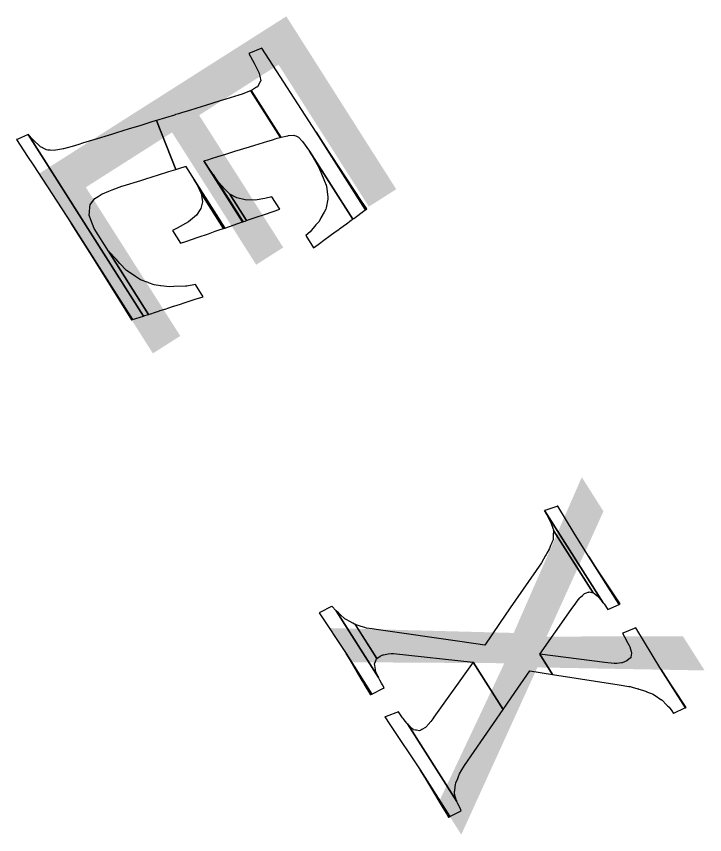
# Model space of a CAD drawing. Extents: x 3962991 to 3983549, y 181631 to 204078.
# Drawn here: x 3980517.7 to 3980752.3, y 189850.5 to 190129.2 of the extents above; entities that cross this region are included whole.
import ezdxf

# ---------------------------------------------------------------- set-up
doc = ezdxf.new("R2010")
doc.units = 0
for name, color, linetype in [('V-ANNO-MASK', 7, 'Continuous'), ('V-ANNO-MASK2', 7, 'Continuous'), ('V-RIVR-IDEN', 7, 'Continuous')]:
    doc.layers.add(name, color=color, linetype=linetype)

msp = doc.modelspace()

# ---------------------------------------------------------------- linework, layer by layer
at = {"layer": 'V-ANNO-MASK2'}
for points in [[(3980597.85, 190104.01), (3980597.56, 190103.9), (3980607.69, 190087.97), (3980608, 190088.05), (3980610.11, 190088.58), (3980610.28, 190088.59), (3980610.48, 190088.61), (3980612.31, 190088.79), (3980612.56, 190088.68), (3980612.96, 190088.5), (3980613.86, 190088.09), (3980615.15, 190086.75), (3980615.14, 190086.77), (3980615.25, 190086.64), (3980617.61, 190083.33), (3980632.36, 190060.14), (3980632.51, 190060.25), (3980632.7, 190060.39), (3980636.54, 190063.17), (3980636.71, 190063.3), (3980619.89, 190089.75), (3980601.44, 190118.36), (3980596.96, 190116.59), (3980598.77, 190113.29), (3980599.54, 190111.74), (3980600.45, 190109.91), (3980600.47, 190109.83), (3980600.68, 190108.83), (3980601, 190107.31), (3980600.86, 190107.06), (3980600.78, 190106.92), (3980599.9, 190105.25), (3980599.74, 190105.16), (3980599.61, 190105.08)], [(3980572.11, 190077.12), (3980573.78, 190077.65), (3980574.95, 190078.01), (3980575.38, 190078.14), (3980575.37, 190078.15), (3980575.43, 190078.16), (3980588.8, 190057.14), (3980594.82, 190059.19), (3980581.59, 190079.99), (3980581.8, 190080.07), (3980581.95, 190080.11), (3980582.47, 190080.26), (3980582.46, 190080.27), (3980582.97, 190080.42), (3980584.29, 190080.83), (3980586.37, 190081.47), (3980589.16, 190082.33), (3980592.19, 190083.27), (3980597.18, 190084.79), (3980599.04, 190085.36), (3980601.98, 190086.28), (3980603.49, 190086.73), (3980604.69, 190087.1), (3980606.64, 190087.7), (3980607.69, 190087.97), (3980608, 190088.05), (3980597.85, 190104.01), (3980597.56, 190103.9), (3980596.58, 190103.52), (3980594.72, 190102.78), (3980593.53, 190102.4), (3980592.04, 190101.9), (3980589.1, 190101), (3980587.23, 190100.44), (3980582.24, 190098.9), (3980579.21, 190097.96), (3980576.41, 190097.11), (3980574.34, 190096.48), (3980573.02, 190096.07), (3980572.51, 190095.91), (3980572, 190095.76), (3980571.85, 190095.7), (3980571.64, 190095.64), (3980565.51, 190093.76)], [(3980565.51, 190093.76), (3980565.45, 190093.75), (3980565.03, 190093.61), (3980563.86, 190093.26), (3980562.18, 190092.73), (3980559.77, 190092), (3980556.23, 190090.9), (3980551.9, 190089.58), (3980550.13, 190089.03), (3980544.15, 190087.2), (3980543.73, 190087.07), (3980540.3, 190086.02), (3980539.04, 190085.63), (3980536.79, 190084.93), (3980536.7, 190084.91), (3980535.05, 190084.45), (3980533.77, 190084.1), (3980533.68, 190084.07), (3980531.89, 190083.77), (3980531.01, 190083.63), (3980530.6, 190083.55), (3980529.21, 190083.65), (3980528.45, 190083.7), (3980528.01, 190083.73), (3980526.85, 190084.36), (3980526.74, 190084.41), (3980525.93, 190084.85), (3980523.44, 190087.18), (3980521.7, 190089.02), (3980561.05, 190027.14), (3980561.53, 190027.3), (3980562.36, 190027.57), (3980562.81, 190027.71), (3980549.13, 190049.22), (3980544.29, 190056.95), (3980543.16, 190059.9), (3980542.53, 190061.57), (3980542.62, 190062.56), (3980542.77, 190064.41), (3980542.84, 190065.04), (3980543.37, 190065.73), (3980544.45, 190067.14), (3980544.51, 190067.21), (3980545.58, 190067.9), (3980546.98, 190068.75), (3980547.06, 190068.79), (3980549.2, 190069.66), (3980550.4, 190070.14), (3980553.73, 190071.35), (3980554.14, 190071.49), (3980560.1, 190073.36), (3980561.87, 190073.91), (3980566.18, 190075.27), (3980569.71, 190076.37), (3980572.11, 190077.12)], [(3980517.9, 190087.32), (3980517.73, 190087.24), (3980521.56, 190081.55), (3980523.49, 190078.7), (3980536.43, 190058.74), (3980557.3, 190025.92), (3980561.05, 190027.14), (3980521.71, 190089), (3980518.18, 190087.44), (3980517.98, 190087.35)], [(3980635.41, 190066.24), (3980619.89, 190089.74), (3980636.71, 190063.3), (3980637.1, 190063.58), (3980637.2, 190063.65), (3980637.2, 190063.66)], [(3980617.84, 190055.82), (3980616.41, 190054.55), (3980619.03, 190050.44), (3980620.55, 190051.55), (3980622.96, 190053.29), (3980624.18, 190054.2), (3980625.17, 190054.9), (3980625.16, 190054.91), (3980626.76, 190056.07), (3980627.6, 190056.68), (3980627.84, 190056.85), (3980629.52, 190058.06), (3980629.51, 190058.07), (3980629.64, 190058.15), (3980629.78, 190058.26), (3980631.11, 190059.23), (3980631.23, 190059.31), (3980631.43, 190059.45), (3980631.87, 190059.77), (3980631.87, 190059.79), (3980632.17, 190059.99), (3980632.19, 190060.01), (3980632.36, 190060.14), (3980617.6, 190083.34), (3980620.23, 190078.82), (3980620.61, 190078.16), (3980621.48, 190076.12), (3980622.77, 190073.07), (3980623.35, 190071.71), (3980623.38, 190071.38), (3980623.83, 190067.62), (3980623.88, 190067.2), (3980623.83, 190067), (3980623.27, 190064.05), (3980623.19, 190063.6), (3980622.62, 190062.58), (3980621.54, 190060.6), (3980620.89, 190059.38), (3980619.85, 190058.18)], [(3980584.81, 190075.34), (3980581.59, 190079.99), (3980594.82, 190059.19), (3980595.03, 190059.27)], [(3980586.6, 190072.8), (3980584.81, 190075.33), (3980595.03, 190059.27), (3980595.18, 190059.31), (3980595.17, 190059.32), (3980595.68, 190059.48), (3980596.18, 190059.66), (3980590.44, 190068.68), (3980588.78, 190070.34)], [(3980579.4, 190071.81), (3980580.72, 190068.95), (3980588.34, 190056.97), (3980588.74, 190057.12), (3980588.8, 190057.14), (3980578.22, 190073.79)], [(3980572.55, 190057.11), (3980570.95, 190056.31), (3980573.71, 190051.96), (3980575.45, 190052.56), (3980579.69, 190054.02), (3980583.17, 190055.21), (3980585.53, 190056.01), (3980587.18, 190056.58), (3980588.34, 190056.97), (3980580.71, 190068.96), (3980581.18, 190066.01), (3980580.6, 190063.77), (3980579.14, 190061.55), (3980576.35, 190059.27)], [(3980592.84, 190067.39), (3980590.45, 190068.67), (3980596.18, 190059.66), (3980597.47, 190060.11), (3980599.51, 190060.81), (3980602.25, 190061.74), (3980605.23, 190062.76), (3980607.48, 190063.52), (3980604.78, 190067.75), (3980602.44, 190067.14), (3980599.14, 190066.63), (3980595.73, 190066.75)], [(3980550.83, 190035.7), (3980557.01, 190025.82), (3980557.09, 190025.86), (3980557.3, 190025.92), (3980536.43, 190058.74)], [(3980549.35, 190048.98), (3980549.13, 190049.22), (3980562.81, 190027.71), (3980562.87, 190027.73), (3980563.49, 190027.93), (3980563.85, 190028.05), (3980564.44, 190028.25), (3980565.54, 190028.61), (3980565.93, 190028.73), (3980566.73, 190028.99), (3980568.37, 190029.53), (3980568.46, 190029.55), (3980569.71, 190029.95), (3980571.31, 190030.49), (3980571.41, 190030.51), (3980573.64, 190031.23), (3980574.89, 190031.64), (3980578.28, 190032.74), (3980578.7, 190032.88), (3980581.38, 190033.75), (3980578.76, 190037.86), (3980575.88, 190037.32), (3980575.38, 190037.31), (3980571.37, 190037.17), (3980569.9, 190037.11), (3980566.98, 190037.48), (3980566.86, 190037.49), (3980564.75, 190037.75), (3980562.78, 190038.49), (3980562.64, 190038.53), (3980560.07, 190039.47), (3980558.38, 190040.61), (3980557.57, 190041.14), (3980555.27, 190042.67), (3980553.03, 190045.06), (3980551.69, 190046.49)], [(3980697.78, 189960.91), (3980697.73, 189960.87), (3980717.72, 189929.45), (3980718.05, 189929.05), (3980719.28, 189927.17), (3980723.14, 189928.89), (3980712.69, 189945.32), (3980707.88, 189953.21), (3980702.29, 189962.41), (3980702.08, 189962.34), (3980701.9, 189962.28), (3980697.82, 189960.91)], [(3980700.75, 189954.26), (3980700.8, 189954.13), (3980714.35, 189932.82), (3980714.4, 189932.8), (3980714.73, 189932.57), (3980715.72, 189931.86), (3980715.79, 189931.81), (3980716.11, 189931.42), (3980716.92, 189930.43), (3980716.91, 189930.44), (3980717.4, 189929.84), (3980717.72, 189929.45), (3980697.73, 189960.89), (3980698.12, 189960.15), (3980698.71, 189959.05), (3980699.71, 189957.21), (3980699.79, 189956.96), (3980699.84, 189956.83), (3980700.52, 189954.91)], [(3980635.2, 189921.42), (3980633.18, 189922.11), (3980640.57, 189910.49), (3980641.69, 189911.22), (3980642.38, 189911.66), (3980642.6, 189911.71), (3980642.89, 189911.75), (3980644.41, 189912.02), (3980644.4, 189912.03), (3980645.51, 189912.21), (3980646.28, 189912.13), (3980646.27, 189912.14), (3980673.42, 189909.21), (3980683.64, 189893.14), (3980687.64, 189898.93), (3980692.69, 189906.24), (3980700.51, 189905.02), (3980696.11, 189911.93), (3980706.86, 189927.16), (3980708.39, 189929.32), (3980708.39, 189929.33), (3980708.62, 189929.64), (3980708.92, 189930.07), (3980709.82, 189931.19), (3980709.9, 189931.3), (3980709.99, 189931.39), (3980710.65, 189931.99), (3980711.26, 189932.55), (3980711.31, 189932.59), (3980712.1, 189932.86), (3980712.66, 189933.05), (3980712.87, 189933.12), (3980712.99, 189933.16), (3980714.35, 189932.82), (3980700.79, 189954.14), (3980700.71, 189952.47), (3980700.7, 189952.26), (3980700.68, 189951.9), (3980700.63, 189950.9), (3980700.24, 189949.99), (3980700.21, 189949.92), (3980699.83, 189948.99), (3980699.42, 189948.01), (3980699.36, 189947.87), (3980699.29, 189947.75), (3980698.53, 189946.4), (3980698.26, 189945.93), (3980698.06, 189945.57), (3980696.7, 189943.12), (3980686.07, 189927.71), (3980682.41, 189922.4), (3980677.38, 189915.07), (3980668.92, 189916.28), (3980641.11, 189920.26), (3980640.32, 189920.37), (3980638.97, 189920.57), (3980637.12, 189920.83), (3980636.77, 189920.88), (3980636.44, 189920.99)], [(3980717.33, 189938.36), (3980712.69, 189945.32), (3980723.14, 189928.89), (3980723.31, 189928.96), (3980723.54, 189929.05)], [(3980621.19, 189926.16), (3980620.9, 189926.01), (3980630.11, 189912.15), (3980638.86, 189898.38), (3980642.82, 189900.34), (3980642.81, 189900.36), (3980642.85, 189900.36), (3980642.96, 189900.41), (3980642.95, 189900.42), (3980642.98, 189900.43), (3980643.09, 189900.48), (3980642.5, 189901.54), (3980642.2, 189902.05), (3980641.61, 189903.09), (3980641.19, 189903.99), (3980626.73, 189926.72), (3980626.27, 189927.22), (3980626.05, 189927.45), (3980625.93, 189927.58), (3980625.71, 189927.81), (3980625.25, 189928.31), (3980625.22, 189928.29), (3980625.12, 189928.23), (3980625.1, 189928.21)], [(3980627.49, 189926.04), (3980626.72, 189926.73), (3980641.19, 189903.99), (3980640.24, 189905.99), (3980640.15, 189906.47), (3980640.1, 189906.71), (3980639.85, 189908.07), (3980639.75, 189908.62), (3980640.08, 189909.45), (3980640.34, 189910.06), (3980640.5, 189910.43), (3980640.58, 189910.48), (3980633.17, 189922.13), (3980633.01, 189922.2), (3980632.41, 189922.54), (3980631.42, 189923.08), (3980630.1, 189923.8), (3980629.71, 189924), (3980628.25, 189925.34), (3980628, 189925.57)], [(3980718.31, 189909.15), (3980696.11, 189911.93), (3980700.5, 189905.03), (3980723.2, 189901.47), (3980726.42, 189900.97), (3980726.91, 189900.89), (3980727.6, 189900.7), (3980729.56, 189900.17), (3980729.73, 189900.12), (3980729.91, 189900.07), (3980731.17, 189899.72), (3980732.46, 189899.21), (3980732.55, 189899.18), (3980733.85, 189898.67), (3980734.76, 189898.3), (3980735.19, 189898.02), (3980735.44, 189897.86), (3980735.43, 189897.87), (3980737.42, 189896.56), (3980737.47, 189896.53), (3980737.79, 189896.31), (3980739.34, 189894.72), (3980739.45, 189894.61), (3980739.65, 189894.4), (3980740.18, 189893.85), (3980741.09, 189892.6), (3980741.69, 189891.76), (3980741.74, 189891.79), (3980741.77, 189891.81), (3980745.57, 189893.62), (3980745.57, 189893.63), (3980745.73, 189893.7), (3980737.37, 189906.86), (3980728.89, 189920.93), (3980728.51, 189920.78), (3980728.33, 189920.72), (3980724.39, 189919.13), (3980724.37, 189919.11), (3980724.31, 189919.09), (3980724.26, 189919.06), (3980724.94, 189917.81), (3980726.09, 189915.72), (3980726.55, 189914.88), (3980726.79, 189914.46), (3980727.23, 189912.91), (3980727.38, 189912.39), (3980727.37, 189912.35), (3980727.13, 189910.92), (3980727.1, 189910.74), (3980726.93, 189910.62), (3980726.48, 189910.26), (3980725.84, 189909.74), (3980725.79, 189909.7), (3980725.01, 189909.4), (3980724.19, 189909.05), (3980724.07, 189909.01), (3980723.96, 189908.96), (3980722.43, 189908.83), (3980721.88, 189908.79), (3980721.48, 189908.75)], [(3980636.54, 189901.25), (3980638.38, 189898.13), (3980638.48, 189898.19), (3980638.51, 189898.2), (3980638.57, 189898.23), (3980638.86, 189898.38), (3980630.11, 189912.15), (3980635.16, 189903.58), (3980636.07, 189902.03)], [(3980651.21, 189888.01), (3980651.03, 189888.18), (3980667.81, 189861.79), (3980667.75, 189862), (3980667.61, 189862.44), (3980667.31, 189863.42), (3980667.12, 189864.06), (3980667.02, 189864.38), (3980667.1, 189865.22), (3980667.14, 189865.55), (3980667.13, 189865.56), (3980667.25, 189866.73), (3980667.35, 189867.6), (3980667.49, 189868), (3980667.53, 189868.1), (3980668.14, 189869.63), (3980668.5, 189870.58), (3980668.6, 189870.82), (3980668.72, 189871.14), (3980669.54, 189872.51), (3980670.13, 189873.5), (3980670.48, 189874.08), (3980683.64, 189893.14), (3980673.42, 189909.21), (3980660.05, 189890.47), (3980659.67, 189889.94), (3980659.03, 189889.03), (3980658.04, 189887.94), (3980657.85, 189887.72), (3980657.7, 189887.56), (3980657.14, 189886.93), (3980655.95, 189886.3), (3980655.87, 189886.27), (3980655.57, 189886.11), (3980655.1, 189885.85), (3980654.11, 189886.04), (3980653.82, 189886.1), (3980653.13, 189886.23), (3980653.01, 189886.24), (3980652.44, 189886.8), (3980651.59, 189887.64)], [(3980746.04, 189893.84), (3980737.37, 189906.86), (3980745.73, 189893.7)], [(3980643.39, 189890.65), (3980643.34, 189890.61), (3980645.05, 189888.04), (3980655.32, 189872.56), (3980665.45, 189856.63), (3980669.35, 189858.64), (3980669.22, 189858.9), (3980668.72, 189859.91), (3980668.6, 189860.16), (3980668.1, 189861.17), (3980667.85, 189861.67), (3980667.81, 189861.79), (3980651.02, 189888.19), (3980650.81, 189888.46), (3980650.4, 189888.99), (3980649.58, 189890.06), (3980649.37, 189890.32), (3980647.97, 189892.3), (3980647.94, 189892.3), (3980643.74, 189890.76)], [(3980664.4, 189857.49), (3980665.05, 189856.41), (3980665.08, 189856.43), (3980665.13, 189856.46), (3980665.45, 189856.63), (3980655.32, 189872.56), (3980663.11, 189859.64)]]:
    msp.add_lwpolyline(points, close=True, dxfattribs=at)

# ---------------------------------------------------------------- texts
at = {"layer": 'V-ANNO-MASK'}
for s, p in [('E', (3980519.47, 190084.84)), ('X', (3980623.01, 189923.37))]:
    msp.add_text(s, height=100, rotation=302.457, dxfattribs=at).set_placement(p)
at = {"layer": 'V-RIVR-IDEN'}
for s, p in [('E', (3980519.47, 190084.84)), ('X', (3980623.01, 189923.37))]:
    msp.add_text(s, height=100, rotation=302.457, dxfattribs=at).set_placement(p)

doc.saveas('drawing.dxf')
